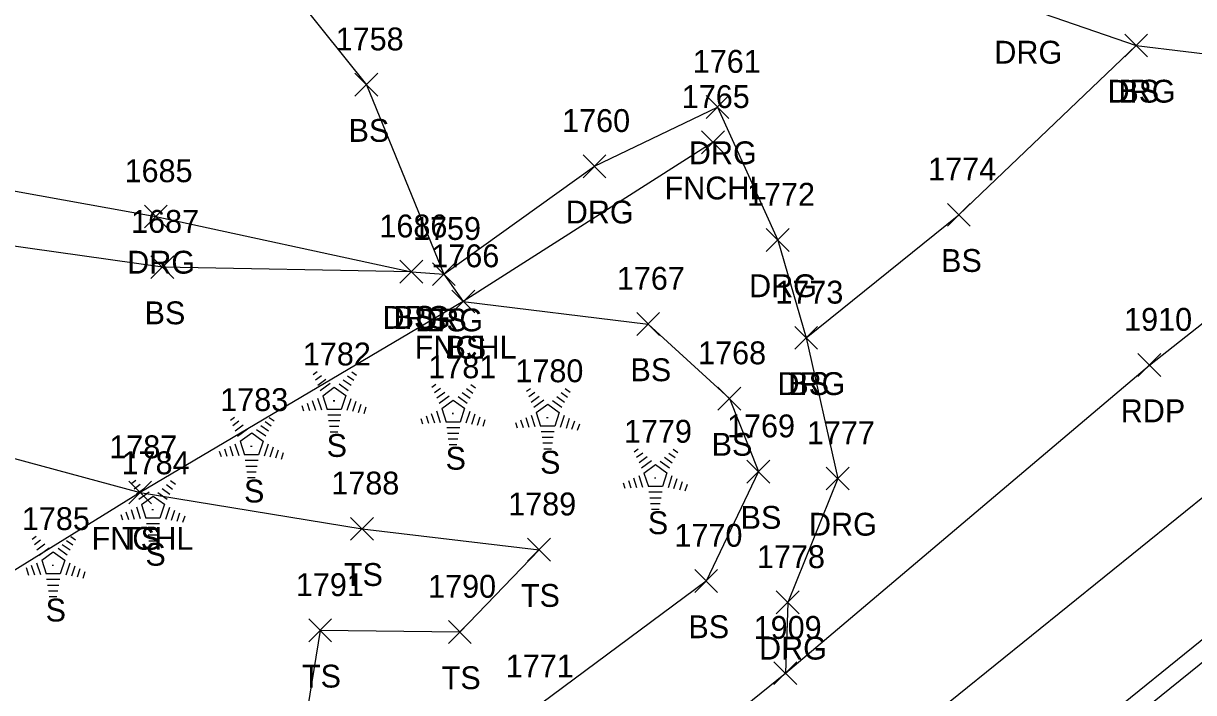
# Model space of a CAD drawing. Extents: x 1505656 to 1508446, y 700805 to 703031.
# Drawn here: x 1506522.3 to 1506624.7, y 702139 to 702197.6 of the extents above; entities that cross this region are included whole.
import ezdxf

# ---------------------------------------------------------------- set-up
doc = ezdxf.new("R2010")
doc.units = 0
for name, color, linetype in [('L_A', 7, 'Continuous'), ('L_I', 7, 'Continuous'), ('L_TIC', 7, 'Continuous'), ('LELB', 7, 'Continuous'), ('LFNC', 7, 'Continuous'), ('LTC', 7, 'Continuous'), ('P_A', 7, 'Continuous'), ('P_I', 7, 'Continuous'), ('P_TIC', 7, 'Continuous'), ('PET', 7, 'Continuous'), ('PRC', 7, 'Continuous'), ('R_A', 7, 'Continuous'), ('R_I', 7, 'Continuous'), ('R_TIC', 7, 'Continuous'), ('RDG', 7, 'Continuous'), ('RGR', 7, 'Continuous')]:
    doc.layers.add(name, color=color, linetype=linetype)

msp = doc.modelspace()

# ---------------------------------------------------------------- linework, layer by layer
at = {"layer": 'L_TIC'}
for points in [[(1506618.72, 702194.64), (1506620.72, 702196.64)], [(1506620.72, 702194.64), (1506618.72, 702196.64)], [(1506551.35, 702191.21), (1506553.35, 702193.21)], [(1506553.35, 702191.21), (1506551.35, 702193.21)], [(1506581.69, 702186.17), (1506583.69, 702188.17)], [(1506583.69, 702186.17), (1506581.69, 702188.17)], [(1506603.2, 702179.83), (1506605.2, 702181.83)], [(1506605.2, 702179.83), (1506603.2, 702181.83)], [(1506533.5, 702175.25), (1506535.5, 702177.25)], [(1506535.5, 702175.25), (1506533.5, 702177.25)], [(1506555.29, 702174.85), (1506557.29, 702176.85)], [(1506557.29, 702174.85), (1506555.29, 702176.85)], [(1506558.13, 702174.63), (1506560.13, 702176.63)], [(1506560.13, 702174.63), (1506558.13, 702176.63)], [(1506559.83, 702172.24), (1506561.83, 702174.24)], [(1506561.83, 702172.24), (1506559.83, 702174.24)], [(1506559.83, 702172.24), (1506561.83, 702174.24)], [(1506561.83, 702172.24), (1506559.83, 702174.24)], [(1506576.01, 702170.27), (1506578.01, 702172.27)], [(1506578.01, 702170.27), (1506576.01, 702172.27)], [(1506589.83, 702169.06), (1506591.83, 702171.06)], [(1506591.83, 702169.06), (1506589.83, 702171.06)], [(1506583.12, 702163.75), (1506585.12, 702165.75)], [(1506585.12, 702163.75), (1506583.12, 702165.75)], [(1506585.65, 702157.36), (1506587.65, 702159.36)], [(1506587.65, 702157.36), (1506585.65, 702159.36)], [(1506531.55, 702155.53), (1506533.55, 702157.53)], [(1506533.55, 702155.53), (1506531.55, 702157.53)], [(1506531.55, 702155.53), (1506533.55, 702157.53)], [(1506533.55, 702155.53), (1506531.55, 702157.53)], [(1506550.97, 702152.36), (1506552.97, 702154.36)], [(1506552.97, 702152.36), (1506550.97, 702154.36)], [(1506566.46, 702150.53), (1506568.46, 702152.53)], [(1506568.46, 702150.53), (1506566.46, 702152.53)], [(1506581.09, 702147.79), (1506583.09, 702149.79)], [(1506583.09, 702147.79), (1506581.09, 702149.79)], [(1506547.31, 702143.47), (1506549.31, 702145.47)], [(1506549.31, 702143.47), (1506547.31, 702145.47)], [(1506559.53, 702143.33), (1506561.53, 702145.33)], [(1506561.53, 702143.33), (1506559.53, 702145.33)]]:
    msp.add_lwpolyline(points, dxfattribs=at)
at = {"layer": 'LELB'}
for points in [[(1506540.41, 702207.14), (1506552.35, 702192.21), (1506559.13, 702175.63), (1506560.83, 702173.24), (1506577.01, 702171.27), (1506584.12, 702164.75), (1506586.65, 702158.36), (1506582.09, 702148.79), (1506566.68, 702137.36), (1506553.67, 702122.51), (1506546.22, 702113.13)], [(1506590.83, 702170.06), (1506604.2, 702180.83), (1506619.72, 702195.64)], [(1506556.29, 702175.85), (1506534.5, 702176.25), (1506511.11, 702179.54), (1506496.59, 702177.82), (1506487.15, 702175.47), (1506479.6, 702173.52)], [(1506475.02, 702167.7), (1506483.84, 702167.1), (1506506.34, 702163.63), (1506532.55, 702156.53), (1506551.97, 702153.36), (1506567.46, 702151.53), (1506560.53, 702144.33), (1506548.31, 702144.47), (1506545.56, 702127.59), (1506538.1, 702119.12)]]:
    msp.add_lwpolyline(points, dxfattribs=at)
at = {"layer": 'LFNC'}
msp.add_lwpolyline([(1506582.69, 702187.17), (1506560.83, 702173.24), (1506532.55, 702156.53), (1506498.96, 702135.74), (1506489.89, 702123.69)], dxfattribs=at)
at = {"layer": 'LTC'}
for p, q in [((1506547.68, 702166.86), (1506548.03, 702167.11)), ((1506547.89, 702166.39), (1506548.42, 702166.78)), ((1506551.08, 702167.1), (1506551.5, 702166.79)), ((1506548.1, 702165.93), (1506548.8, 702166.44)), ((1506548.31, 702165.46), (1506549.19, 702166.1)), ((1506548.53, 702165), (1506549.54, 702165.74)), ((1506549.54, 702165.74), (1506550.54, 702165.01)), ((1506549.96, 702166.05), (1506550.77, 702165.46)), ((1506550.33, 702166.4), (1506551.01, 702165.91)), ((1506550.71, 702166.75), (1506551.25, 702166.35)), ((1506558.09, 702165.74), (1506558.44, 702166)), ((1506561.49, 702165.98), (1506561.91, 702165.68)), ((1506548.08, 702164.79), (1506548.41, 702163.77)), ((1506548.53, 702165), (1506548.92, 702163.81)), ((1506550.54, 702165.01), (1506550.15, 702163.81)), ((1506550.98, 702164.74), (1506550.64, 702163.7)), ((1506558.3, 702165.28), (1506558.83, 702165.66)), ((1506558.51, 702164.81), (1506559.21, 702165.32)), ((1506558.72, 702164.34), (1506559.6, 702164.98)), ((1506560.37, 702164.94), (1506561.18, 702164.35)), ((1506560.74, 702165.29), (1506561.42, 702164.79)), ((1506561.12, 702165.63), (1506561.67, 702165.23)), ((1506566.36, 702165.39), (1506566.72, 702165.64)), ((1506566.57, 702164.92), (1506567.1, 702165.3)), ((1506566.78, 702164.45), (1506567.48, 702164.97)), ((1506569.02, 702164.93), (1506569.7, 702164.44)), ((1506569.39, 702165.28), (1506569.94, 702164.88)), ((1506569.76, 702165.63), (1506570.18, 702165.32)), ((1506546.71, 702164.14), (1506546.86, 702163.67)), ((1506547.17, 702164.35), (1506547.38, 702163.7)), ((1506547.62, 702164.57), (1506547.89, 702163.73)), ((1506550.15, 702163.81), (1506548.92, 702163.81)), ((1506551.42, 702164.49), (1506551.13, 702163.61)), ((1506551.87, 702164.24), (1506551.63, 702163.51)), ((1506552.31, 702163.99), (1506552.12, 702163.42)), ((1506558.94, 702163.89), (1506559.95, 702164.62)), ((1506558.94, 702163.89), (1506559.33, 702162.7)), ((1506559.95, 702164.62), (1506560.95, 702163.9)), ((1506560.95, 702163.9), (1506560.56, 702162.7)), ((1506566.99, 702163.99), (1506567.87, 702164.63)), ((1506567.21, 702163.53), (1506568.23, 702164.27)), ((1506568.23, 702164.27), (1506569.22, 702163.54)), ((1506568.65, 702164.58), (1506569.46, 702163.99)), ((1506540.45, 702162.87), (1506540.81, 702163.13)), ((1506540.66, 702162.4), (1506541.19, 702162.79)), ((1506543.48, 702162.76), (1506544.03, 702162.36)), ((1506543.85, 702163.11), (1506544.27, 702162.8)), ((1506550.11, 702163.31), (1506548.97, 702163.31)), ((1506550.03, 702162.81), (1506549.04, 702162.81)), ((1506557.12, 702163.02), (1506557.27, 702162.55)), ((1506557.58, 702163.24), (1506557.79, 702162.59)), ((1506558.03, 702163.45), (1506558.3, 702162.62)), ((1506558.49, 702163.67), (1506558.82, 702162.65)), ((1506560.56, 702162.7), (1506559.33, 702162.7)), ((1506561.39, 702163.63), (1506561.05, 702162.59)), ((1506561.83, 702163.38), (1506561.55, 702162.49)), ((1506562.28, 702163.13), (1506562.04, 702162.4)), ((1506562.72, 702162.88), (1506562.53, 702162.3)), ((1506565.39, 702162.67), (1506565.55, 702162.2)), ((1506565.85, 702162.88), (1506566.06, 702162.23)), ((1506566.3, 702163.1), (1506566.58, 702162.26)), ((1506566.76, 702163.31), (1506567.09, 702162.3)), ((1506567.21, 702163.53), (1506567.6, 702162.34)), ((1506569.22, 702163.54), (1506568.83, 702162.34)), ((1506569.66, 702163.27), (1506569.32, 702162.23)), ((1506570.11, 702163.02), (1506569.82, 702162.14)), ((1506570.55, 702162.77), (1506570.31, 702162.04)), ((1506540.87, 702161.94), (1506541.57, 702162.45)), ((1506541.08, 702161.47), (1506541.96, 702162.11)), ((1506541.3, 702161.02), (1506542.32, 702161.75)), ((1506542.32, 702161.75), (1506543.31, 702161.03)), ((1506542.74, 702162.06), (1506543.55, 702161.48)), ((1506543.11, 702162.41), (1506543.79, 702161.92)), ((1506549.94, 702162.31), (1506549.11, 702162.31)), ((1506549.86, 702161.81), (1506549.18, 702161.81)), ((1506560.52, 702162.2), (1506559.38, 702162.2)), ((1506560.44, 702161.7), (1506559.45, 702161.7)), ((1506568.83, 702162.34), (1506567.6, 702162.34)), ((1506568.79, 702161.84), (1506567.65, 702161.84)), ((1506570.99, 702162.52), (1506570.81, 702161.95)), ((1506540.85, 702160.8), (1506541.18, 702159.78)), ((1506541.3, 702161.02), (1506541.69, 702159.82)), ((1506543.31, 702161.03), (1506542.92, 702159.82)), ((1506543.75, 702160.76), (1506543.41, 702159.72)), ((1506560.35, 702161.2), (1506559.52, 702161.2)), ((1506560.27, 702160.7), (1506559.59, 702160.7)), ((1506568.71, 702161.34), (1506567.72, 702161.34)), ((1506568.63, 702160.84), (1506567.79, 702160.84)), ((1506539.48, 702160.15), (1506539.64, 702159.68)), ((1506539.94, 702160.36), (1506540.15, 702159.71)), ((1506540.39, 702160.58), (1506540.67, 702159.75)), ((1506542.92, 702159.82), (1506541.69, 702159.82)), ((1506544.19, 702160.5), (1506543.91, 702159.62)), ((1506544.64, 702160.25), (1506544.4, 702159.53)), ((1506545.08, 702160), (1506544.9, 702159.43)), ((1506568.54, 702160.34), (1506567.87, 702160.34)), ((1506575.79, 702160.09), (1506576.14, 702160.35)), ((1506576, 702159.63), (1506576.53, 702160.01)), ((1506576.21, 702159.16), (1506576.91, 702159.67)), ((1506578.44, 702159.64), (1506579.12, 702159.14)), ((1506578.81, 702159.99), (1506579.36, 702159.59)), ((1506579.19, 702160.33), (1506579.61, 702160.03)), ((1506542.88, 702159.32), (1506541.74, 702159.32)), ((1506542.8, 702158.82), (1506541.81, 702158.82)), ((1506576.42, 702158.7), (1506577.29, 702159.34)), ((1506576.64, 702158.24), (1506577.65, 702158.98)), ((1506577.65, 702158.98), (1506578.65, 702158.25)), ((1506578.07, 702159.29), (1506578.88, 702158.7)), ((1506531.82, 702157.34), (1506532.17, 702157.6)), ((1506535.22, 702157.58), (1506535.64, 702157.27)), ((1506542.72, 702158.32), (1506541.88, 702158.32)), ((1506542.63, 702157.82), (1506541.96, 702157.82)), ((1506575.28, 702157.59), (1506575.49, 702156.94)), ((1506575.73, 702157.81), (1506576, 702156.97)), ((1506576.19, 702158.02), (1506576.52, 702157)), ((1506576.64, 702158.24), (1506577.03, 702157.05)), ((1506578.65, 702158.25), (1506578.26, 702157.05)), ((1506579.09, 702157.98), (1506578.75, 702156.94)), ((1506579.53, 702157.73), (1506579.24, 702156.85)), ((1506532.03, 702156.87), (1506532.56, 702157.26)), ((1506532.24, 702156.41), (1506532.94, 702156.92)), ((1506532.45, 702155.94), (1506533.33, 702156.58)), ((1506534.1, 702156.53), (1506534.91, 702155.94)), ((1506534.47, 702156.88), (1506535.15, 702156.39)), ((1506534.85, 702157.23), (1506535.39, 702156.83)), ((1506574.82, 702157.37), (1506574.97, 702156.91)), ((1506578.26, 702157.05), (1506577.03, 702157.05)), ((1506578.22, 702156.55), (1506577.08, 702156.55)), ((1506579.98, 702157.48), (1506579.74, 702156.75)), ((1506580.42, 702157.23), (1506580.23, 702156.66)), ((1506532.67, 702155.49), (1506533.68, 702156.22)), ((1506533.68, 702156.22), (1506534.68, 702155.5)), ((1506534.68, 702155.5), (1506534.29, 702154.29)), ((1506578.14, 702156.05), (1506577.15, 702156.05)), ((1506578.05, 702155.55), (1506577.22, 702155.55)), ((1506530.85, 702154.62), (1506531, 702154.15)), ((1506531.31, 702154.83), (1506531.52, 702154.18)), ((1506531.76, 702155.05), (1506532.03, 702154.21)), ((1506532.22, 702155.27), (1506532.55, 702154.25)), ((1506532.67, 702155.49), (1506533.06, 702154.29)), ((1506535.12, 702155.22), (1506534.78, 702154.18)), ((1506535.56, 702154.97), (1506535.27, 702154.09)), ((1506536.01, 702154.72), (1506535.77, 702153.99)), ((1506536.45, 702154.47), (1506536.26, 702153.9)), ((1506577.97, 702155.05), (1506577.29, 702155.05)), ((1506534.29, 702154.29), (1506533.06, 702154.29)), ((1506534.25, 702153.79), (1506533.11, 702153.79)), ((1506523.09, 702152.46), (1506523.44, 702152.72)), ((1506526.49, 702152.7), (1506526.9, 702152.4)), ((1506534.17, 702153.29), (1506533.18, 702153.29)), ((1506534.08, 702152.79), (1506533.25, 702152.79)), ((1506523.3, 702151.99), (1506523.83, 702152.38)), ((1506523.51, 702151.53), (1506524.21, 702152.04)), ((1506523.72, 702151.06), (1506524.59, 702151.7)), ((1506525.37, 702151.66), (1506526.18, 702151.07)), ((1506525.74, 702152), (1506526.42, 702151.51)), ((1506526.11, 702152.35), (1506526.66, 702151.95)), ((1506534, 702152.29), (1506533.32, 702152.29)), ((1506523.49, 702150.39), (1506523.82, 702149.37)), ((1506523.94, 702150.61), (1506524.95, 702151.34)), ((1506523.94, 702150.61), (1506524.33, 702149.41)), ((1506524.95, 702151.34), (1506525.95, 702150.62)), ((1506525.95, 702150.62), (1506525.56, 702149.41)), ((1506522.57, 702149.96), (1506522.79, 702149.3)), ((1506523.03, 702150.17), (1506523.3, 702149.34)), ((1506525.56, 702149.41), (1506524.33, 702149.41)), ((1506526.39, 702150.35), (1506526.05, 702149.31)), ((1506526.83, 702150.1), (1506526.54, 702149.21)), ((1506527.28, 702149.85), (1506527.04, 702149.12)), ((1506527.72, 702149.6), (1506527.53, 702149.02)), ((1506525.52, 702148.91), (1506524.37, 702148.91)), ((1506525.44, 702148.41), (1506524.45, 702148.41)), ((1506525.35, 702147.91), (1506524.52, 702147.91)), ((1506525.27, 702147.41), (1506524.59, 702147.41))]:
    msp.add_line(p, q, dxfattribs=at)
at = {"layer": 'P_TIC'}
for points in [[(1506619.87, 702166.68), (1506621.87, 702168.68)], [(1506621.87, 702166.68), (1506619.87, 702168.68)], [(1506588.02, 702139.73), (1506590.02, 702141.73)], [(1506590.02, 702139.73), (1506588.02, 702141.73)]]:
    msp.add_lwpolyline(points, dxfattribs=at)
at = {"layer": 'PET'}
for points in [[(1506450.65, 702029.2), (1506459.01, 702027.77), (1506468.15, 702029.49), (1506475.63, 702033.45), (1506492.49, 702050.17), (1506507, 702065.69), (1506526.03, 702085.92), (1506543.4, 702101.89), (1506555.15, 702112.06), (1506575.48, 702129.8), (1506589.02, 702140.73), (1506620.87, 702167.68), (1506653.75, 702193.6), (1506674.56, 702208.99), (1506700.97, 702228.57), (1506728, 702249.61), (1506759.67, 702274.83), (1506793.4, 702301.37), (1506821.19, 702323.11), (1506840.12, 702337.4)], [(1506857.05, 702321.26), (1506820.83, 702294.67), (1506814.99, 702290.57), (1506777.85, 702262.75), (1506747.99, 702238.85), (1506725.92, 702221.9), (1506702.36, 702203.8), (1506679.15, 702185.98), (1506669.5, 702178.34), (1506637.66, 702153.48), (1506604.91, 702127), (1506574.06, 702100.19), (1506542.07, 702070.61), (1506522.55, 702050.29), (1506506.91, 702029.72), (1506498.07, 702013.24), (1506495.48, 702000.5), (1506496.78, 701989.17), (1506504.12, 701976.85)]]:
    msp.add_lwpolyline(points, dxfattribs=at)
at = {"layer": 'PRC'}
msp.add_lwpolyline([(1507099.79, 702434.29), (1507054.12, 702415.31), (1507012.5, 702399.89), (1506976.2, 702386.69), (1506932.66, 702370.41), (1506907.47, 702359.22), (1506868.1, 702338.86), (1506842.67, 702323.4), (1506809.9, 702300.17), (1506770.28, 702269.35), (1506742.25, 702247.51), (1506720.16, 702229.85), (1506696, 702211.38), (1506672.48, 702193.19), (1506662.62, 702185.62), (1506629.64, 702159.4), (1506597.85, 702133.73), (1506566.79, 702107.87), (1506534.18, 702078.28), (1506512.18, 702055.63), (1506496.34, 702038.07), (1506482, 702021.83), (1506469.42, 702008.91)], dxfattribs=at)
at = {"layer": 'R_TIC'}
for points in [[(1506618.72, 702194.64), (1506620.72, 702196.64)], [(1506620.72, 702194.64), (1506618.72, 702196.64)], [(1506582.08, 702189.25), (1506584.08, 702191.25)], [(1506584.08, 702189.25), (1506582.08, 702191.25)], [(1506571.31, 702184.07), (1506573.31, 702186.07)], [(1506573.31, 702184.07), (1506571.31, 702186.07)], [(1506532.93, 702179.68), (1506534.93, 702181.68)], [(1506534.93, 702179.68), (1506532.93, 702181.68)], [(1506587.35, 702177.62), (1506589.35, 702179.62)], [(1506589.35, 702177.62), (1506587.35, 702179.62)], [(1506555.29, 702174.85), (1506557.29, 702176.85)], [(1506557.29, 702174.85), (1506555.29, 702176.85)], [(1506558.13, 702174.63), (1506560.13, 702176.63)], [(1506560.13, 702174.63), (1506558.13, 702176.63)], [(1506589.83, 702169.06), (1506591.83, 702171.06)], [(1506591.83, 702169.06), (1506589.83, 702171.06)], [(1506592.6, 702156.76), (1506594.6, 702158.76)], [(1506594.6, 702156.76), (1506592.6, 702158.76)], [(1506588.22, 702145.92), (1506590.22, 702147.92)], [(1506590.22, 702145.92), (1506588.22, 702147.92)], [(1506588.02, 702139.73), (1506590.02, 702141.73)], [(1506590.02, 702139.73), (1506588.02, 702141.73)]]:
    msp.add_lwpolyline(points, dxfattribs=at)
at = {"layer": 'RDG'}
for points in [[(1506520.5, 702202.93), (1506507.4, 702210.86), (1506483.97, 702233.07), (1506468.5, 702251.01), (1506438.77, 702275.2), (1506423.41, 702290.8), (1506445.37, 702309.02), (1506465.24, 702326.26), (1506484.87, 702307.6), (1506501.93, 702293.1), (1506520.54, 702276.62), (1506545.79, 702252.46), (1506583.99, 702217.25), (1506599.92, 702202.97), (1506609.81, 702199.05), (1506619.72, 702195.64), (1506632.74, 702194.06), (1506653.75, 702193.6)], [(1506468.89, 702182.65), (1506471.26, 702185.38), (1506478.86, 702178.61), (1506487.2, 702187.61), (1506511.43, 702184.74), (1506533.93, 702180.68), (1506556.29, 702175.85), (1506559.13, 702175.63), (1506572.31, 702185.07), (1506583.08, 702190.25), (1506588.35, 702178.62), (1506590.83, 702170.06), (1506593.6, 702157.76), (1506589.22, 702146.92), (1506589.02, 702140.73)]]:
    msp.add_lwpolyline(points, dxfattribs=at)
at = {"layer": 'RGR'}
msp.add_lwpolyline([(1506752.79, 702233.09), (1506727.8, 702219.94), (1506703.59, 702201.8), (1506680.27, 702184.69), (1506670.61, 702177.25), (1506638.82, 702152.4), (1506605.75, 702125.7), (1506574.75, 702099.53), (1506559.42, 702085.15), (1506543.98, 702068.4), (1506523.47, 702048.35), (1506509.04, 702028.65), (1506499.81, 702012.03), (1506496.91, 702000.42), (1506498.7, 701989.82), (1506504.87, 701977.79), (1506523.25, 701960.02), (1506561.6, 701930.02), (1506583.7, 701912.41)], dxfattribs=at)

# ---------------------------------------------------------------- texts
at = {"layer": 'L_A'}
for s, p in [('BS', (1506618.16, 702190.64)), ('BS', (1506550.79, 702187.21)), ('FNCHL', (1506578.44, 702182.17)), ('BS', (1506602.64, 702175.83)), ('BS', (1506532.94, 702171.25)), ('BS', (1506554.73, 702170.85)), ('BS', (1506557.57, 702170.63)), ('FNCHL', (1506556.58, 702168.24)), ('BS', (1506559.27, 702168.24)), ('BS', (1506575.46, 702166.27)), ('BS', (1506589.27, 702165.06)), ('S', (1506548.87, 702159.65)), ('BS', (1506582.56, 702159.75)), ('S', (1506559.28, 702158.53)), ('S', (1506567.55, 702158.18)), ('S', (1506541.64, 702155.66)), ('S', (1506576.98, 702152.89)), ('BS', (1506585.1, 702153.36)), ('FNCHL', (1506528.3, 702151.53)), ('TS', (1506530.96, 702151.53)), ('S', (1506533.01, 702150.13)), ('TS', (1506550.38, 702148.36)), ('TS', (1506565.87, 702146.53)), ('S', (1506524.28, 702145.25)), ('BS', (1506580.53, 702143.79)), ('TS', (1506546.71, 702139.47)), ('TS', (1506558.94, 702139.33))]:
    msp.add_text(s, height=2, dxfattribs=at).set_placement(p)
at = {"layer": 'L_I'}
for s, p in [('1758', (1506549.66, 702195.21)), ('1765', (1506579.95, 702190.17)), ('1774', (1506601.51, 702183.83)), ('1687', (1506531.76, 702179.25)), ('1686', (1506553.49, 702178.85)), ('1759', (1506556.43, 702178.63)), ('1766', (1506558.03, 702176.24)), ('1766', (1506558.03, 702176.24)), ('1767', (1506574.27, 702174.27)), ('1773', (1506588.14, 702173.06)), ('1782', (1506546.79, 702167.65)), ('1768', (1506581.38, 702167.75)), ('1781', (1506557.77, 702166.53)), ('1780', (1506565.39, 702166.18)), ('1783', (1506539.56, 702163.66)), ('1779', (1506574.89, 702160.89)), ('1769', (1506583.91, 702161.36)), ('1787', (1506529.85, 702159.53)), ('1787', (1506529.85, 702159.53)), ('1784', (1506530.93, 702158.13)), ('1788', (1506549.28, 702156.36)), ('1789', (1506564.76, 702154.53)), ('1785', (1506522.2, 702153.25)), ('1770', (1506579.31, 702151.79)), ('1791', (1506546.18, 702147.47)), ('1790', (1506557.75, 702147.33)), ('1771', (1506564.55, 702140.36))]:
    msp.add_text(s, height=2, dxfattribs=at).set_placement(p)
at = {"layer": 'LTC'}
for p in [(1506549.43, 702164.75), (1506559.84, 702163.64), (1506568.11, 702163.28), (1506542.2, 702160.76), (1506577.54, 702157.99), (1506533.57, 702155.23), (1506524.83, 702150.36)]:
    msp.add_text('.', height=1.04, rotation=270, dxfattribs=at).set_placement(p)
at = {"layer": 'P_A'}
msp.add_text('RDP', height=2, dxfattribs=at).set_placement((1506618.36, 702162.68))
at = {"layer": 'P_I'}
for s, p in [('1910', (1506618.66, 702170.68)), ('1909', (1506586.24, 702143.73))]:
    msp.add_text(s, height=2, dxfattribs=at).set_placement(p)
at = {"layer": 'R_A'}
for p in [(1506607.3, 702194.05), (1506617.21, 702190.64), (1506580.57, 702185.25), (1506569.8, 702180.07), (1506531.42, 702175.68), (1506585.84, 702173.62), (1506553.77, 702170.85), (1506556.62, 702170.63), (1506588.32, 702165.06), (1506591.08, 702152.76), (1506586.71, 702141.92)]:
    msp.add_text('DRG', height=2, dxfattribs=at).set_placement(p)
at = {"layer": 'R_I'}
for s, p in [('1761', (1506580.91, 702193.25)), ('1760', (1506569.48, 702188.07)), ('1685', (1506531.19, 702183.68)), ('1772', (1506585.66, 702181.62)), ('1686', (1506553.49, 702178.85)), ('1759', (1506556.43, 702178.63)), ('1773', (1506588.14, 702173.06)), ('1777', (1506590.9, 702160.76)), ('1778', (1506586.53, 702149.92)), ('1909', (1506586.24, 702143.73))]:
    msp.add_text(s, height=2, dxfattribs=at).set_placement(p)

doc.saveas('drawing.dxf')
